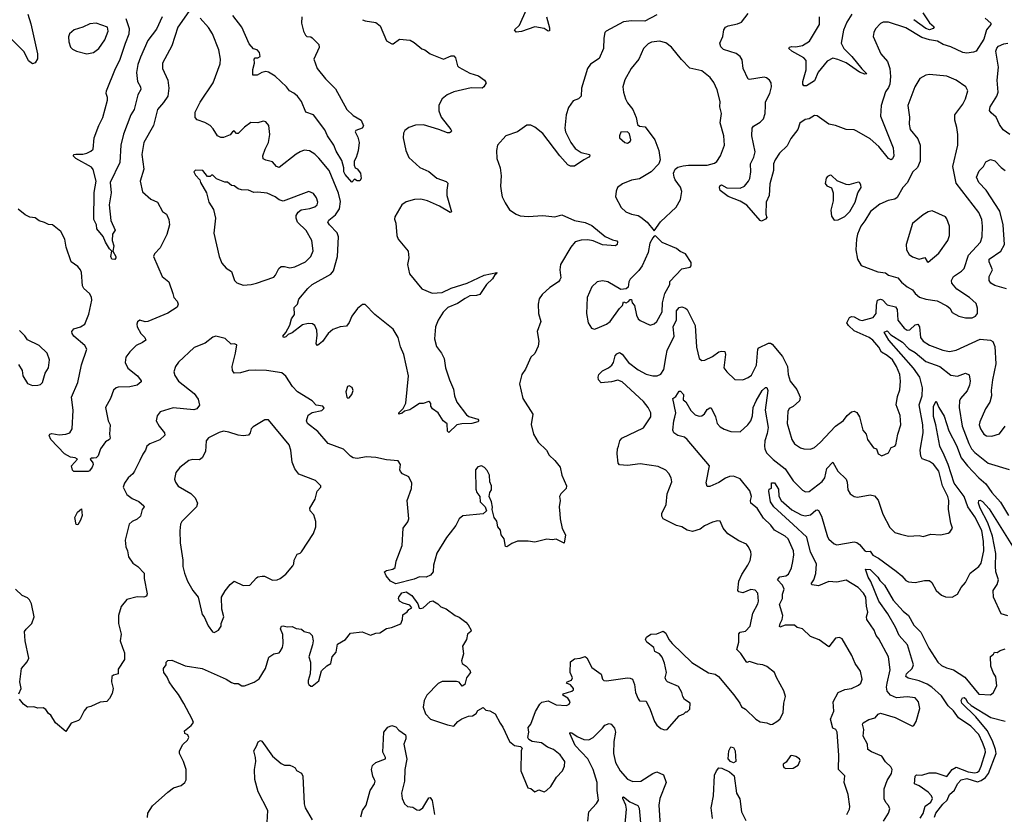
# Model space of a CAD drawing. Extents: x 2057697 to 2160550, y 827490 to 1016834.
# Tile 423 of 509: x 2106937 to 2114368, y 982586 to 988582. Entities that reach past the tile are written whole.
import ezdxf

# ---------------------------------------------------------------- set-up
doc = ezdxf.new("R2010")
doc.units = 0

msp = doc.modelspace()

# ---------------------------------------------------------------- linework, layer by layer
at = {"layer": '0CON20XD'}
for points in [[(2108215, 988643.8), (2108130.5, 988525), (2108085.6, 988385), (2108015.7, 988255), (2108015.6, 988215), (2108054.6, 988125), (2108062.5, 988065), (2108055.5, 988004.5), (2108021.5, 987958.5), (2107977.1, 987905), (2107946.2, 987783.8), (2107874.4, 987655), (2107858.5, 987565), (2107874.6, 987455.4), (2107845.6, 987365), (2107865, 987282.9), (2107928.3, 987228.3), (2107978, 987205), (2108015.9, 987135.9), (2108046, 987115), (2108062.9, 987075), (2108067.8, 987035), (2108048.9, 986961.1), (2107998.6, 986861.4), (2107953.8, 986815), (2107948, 986795), (2108012.2, 986645), (2108062, 986605), (2108093.3, 986515)], [(2110912.2, 988605), (2110935, 988520), (2110935, 988497.5), (2110925, 988496.7), (2110896.4, 988516.4), (2110825, 988527.5), (2110725, 988492.5), (2110685, 988487.5), (2110672.5, 988505), (2110708.5, 988541.5), (2110761.7, 988658.3)], [(2113752.5, 988635), (2113805, 988558), (2113839.4, 988529.4), (2113831.1, 988515), (2113805, 988505.4), (2113775, 988515.4), (2113685, 988582.6)], [(2107000, 988625), (2107022.2, 988552.2), (2107072, 988325), (2107071.7, 988288.3), (2107053.9, 988256.1), (2107035, 988248.8), (2107005, 988270.8), (2106970.2, 988340.2), (2106874.6, 988435)], [(2108012.4, 988605), (2107969, 988511), (2107905, 988424.4), (2107849.6, 988299.6), (2107828.6, 988245), (2107818.6, 988185), (2107826.2, 988115), (2107850, 988075), (2107851.3, 988055), (2107827.8, 988015), (2107801.5, 987905), (2107776.7, 987863.3), (2107721.9, 987718.1), (2107700.3, 987635), (2107693.3, 987505), (2107619.7, 987355), (2107627.3, 987275), (2107611.8, 987185), (2107625.9, 987065.9), (2107656.7, 986995), (2107636.7, 986965), (2107636.4, 986916.4), (2107648, 986875), (2107640, 986835), (2107663.8, 986795), (2107663.3, 986785), (2107655, 986772.5), (2107633.8, 986775), (2107626.2, 986795), (2107632.5, 986835), (2107615, 986852.5), (2107584.4, 986904.4), (2107567.3, 986947.3), (2107518.8, 987005), (2107516.2, 987035), (2107496.2, 987075), (2107498.3, 987278.3), (2107513.8, 987365), (2107491.4, 987451.4), (2107478.3, 987468.3), (2107362, 987535), (2107341.2, 987555), (2107347.5, 987565), (2107361.3, 987568.7), (2107415, 987568.9), (2107445, 987575.5), (2107475, 987589.4), (2107490.6, 987605), (2107498.3, 987691.7), (2107533.5, 987785), (2107565.5, 987845), (2107598.9, 987975), (2107600, 987995), (2107590.4, 988025), (2107592.7, 988045), (2107659.6, 988215), (2107693, 988277), (2107735.5, 988404.5), (2107764.7, 988475), (2107765, 988512.5), (2107739.9, 988589.9)], [(2111745, 988619.6), (2111655, 988571.2), (2111555, 988574.7), (2111494.7, 988565.3), (2111363, 988497), (2111354, 988485), (2111346.4, 988443.6), (2111344, 988365), (2111311.4, 988288.6), (2111245, 988246), (2111222.9, 988215), (2111176.2, 988065), (2111174.2, 988005), (2111155, 987985.8), (2111115, 987970), (2111080.5, 987919.5), (2111062.5, 987865), (2111051.4, 987765), (2111055.8, 987735), (2111095.7, 987655), (2111129.3, 987609.3), (2111175, 987580.8), (2111237.5, 987565), (2111240, 987555), (2111233.3, 987545), (2111195, 987526), (2111125, 987476.2), (2111095, 987476), (2111075, 987488), (2111014.4, 987555), (2110885, 987722.5), (2110825, 987770.8), (2110795, 987787.5), (2110764.2, 987785.8), (2110693.3, 987735), (2110606.7, 987705), (2110544.5, 987635.5), (2110537.1, 987595), (2110539.4, 987535), (2110563.1, 987465), (2110571.9, 987405), (2110566.9, 987325), (2110572.7, 987272.7), (2110578.8, 987245), (2110600.8, 987200.8), (2110635, 987146.7), (2110683.3, 987115), (2110715, 987102.5), (2110775, 987096), (2110885, 987104), (2110975, 987094), (2111028.8, 987108.8), (2111125, 987067.8), (2111205, 987053.1), (2111255, 987029.4), (2111355, 986947.5), (2111410.3, 986920.3), (2111443.8, 986913.8), (2111450, 986905), (2111446.7, 986885), (2111435, 986876.2), (2111335, 986884.4), (2111265, 986912.7), (2111225, 986921.2), (2111175, 986917.9), (2111130.8, 986905), (2111096.9, 986865), (2111019.2, 986735), (2111012.9, 986695), (2111020.6, 986635), (2111015, 986618.8), (2111005, 986604.2), (2110937.6, 986562.4), (2110880.9, 986509.1), (2110858.8, 986475), (2110850.8, 986435), (2110852.5, 986365), (2110871.2, 986305), (2110841.7, 986228.3), (2110854.2, 986155.8), (2110851.2, 986118.8), (2110825, 986062.5), (2110793.8, 986035), (2110753.8, 985945), (2110726, 985905), (2110710, 985835), (2110735.6, 985725), (2110810.6, 985605), (2110796.6, 985526.6), (2110814.7, 985454.7), (2110850, 985395), (2110912, 985335), (2110933.8, 985295), (2110977, 985257), (2111016.7, 985205), (2111028.8, 985145), (2111063.8, 985065), (2111061.2, 985045), (2111022.5, 985005), (2111012.5, 984985), (2111016.7, 984955), (2111008.8, 984905), (2111013.9, 984853.9), (2111016, 984815), (2111032.1, 984742.1), (2111056.2, 984695), (2111047, 984633), (2110985, 984663.3), (2110955, 984657.5), (2110915, 984663.3), (2110825, 984640.8), (2110775, 984648), (2110695, 984646.7), (2110651.7, 984628.3), (2110615, 984603.3), (2110605, 984607.5), (2110592.5, 984665), (2110570, 984695), (2110565, 984730), (2110546.7, 984755), (2110537.7, 984797.7), (2110517.5, 984825), (2110502.5, 984885), (2110506.4, 984903.6), (2110498, 984945), (2110480, 984985), (2110486.1, 985013.9), (2110498.8, 985035), (2110498.8, 985065), (2110486, 985095), (2110482, 985145), (2110465, 985181.2), (2110445, 985203.8), (2110423.9, 985216.1), (2110395, 985207.5), (2110377.5, 985185), (2110379.3, 985039.3), (2110386.7, 985015), (2110410, 984985), (2110413.3, 984945), (2110450, 984905), (2110460, 984875), (2110436.4, 984853.6), (2110281.7, 984838.3), (2110253.3, 984815), (2110228.8, 984765), (2110185, 984708.8), (2110157.5, 984675), (2110084.4, 984555.6), (2110061.2, 984465), (2110058, 984415), (2110038.8, 984391.2), (2110005, 984376.7), (2109955, 984378.8), (2109915, 984359.2), (2109775.9, 984324.1), (2109736.2, 984345), (2109703.3, 984385), (2109690, 984415), (2109705, 984426.2), (2109753.9, 984436.1), (2109770.7, 984449.3), (2109778, 984495), (2109824, 984615), (2109832.5, 984745), (2109867.3, 984792.7), (2109874.2, 984815), (2109862, 984955), (2109894.2, 985045), (2109898, 985085), (2109875, 985133.3), (2109827.5, 985155), (2109811.7, 985171.7), (2109806.7, 985185), (2109812.5, 985225), (2109793.6, 985253.6), (2109705, 985260), (2109625, 985279.4), (2109555, 985284.6), (2109485, 985271.9), (2109455, 985275.7), (2109435, 985287.5), (2109381.3, 985341.3), (2109264.6, 985384.6), (2109188, 985475), (2109110, 985535), (2109102.9, 985555), (2109115, 985598.8), (2109145, 985618), (2109217, 985633), (2109235, 985650), (2109226.2, 985665), (2109175, 985672.5), (2109145, 985706), (2109034.7, 985774.7), (2108995.3, 985815.3), (2108945, 985892.5), (2108916.4, 985916.4), (2108800, 985935), (2108715, 985938.5), (2108665, 985934.5), (2108605, 985916.9), (2108556.2, 985916.2), (2108542.5, 985935), (2108540, 985965), (2108565.8, 986065), (2108575, 986130), (2108556.7, 986136.7), (2108533.9, 986133.9), (2108487.7, 986177.7), (2108417, 986193), (2108393.9, 986186.1), (2108337.7, 986142.3), (2108255, 986108.8), (2108135, 985998), (2108112.9, 985965), (2108100.8, 985925), (2108107, 985897), (2108136.2, 985855), (2108255, 985762), (2108285, 985720), (2108295, 985672.5), (2108273.4, 985646.6), (2108251.7, 985638.3), (2108095, 985652.7), (2107996.8, 985623.2), (2107975, 985592.5), (2107968, 985555), (2107990, 985515), (2108031.2, 985465), (2108031.7, 985448.3), (2107995, 985413.1), (2107918.3, 985381.7), (2107896.2, 985365), (2107887.5, 985335), (2107865.6, 985304.4), (2107843.6, 985256.4)], [(2109525, 988582.5), (2109545, 988573.3), (2109625, 988560.6), (2109658.8, 988535), (2109705, 988422.5), (2109745, 988400), (2109755, 988400), (2109805, 988436.7), (2109885, 988428), (2109915, 988411.2), (2109972.4, 988362.4), (2109995, 988354), (2110035, 988326), (2110135, 988283.8), (2110195, 988309.2), (2110215, 988308.8), (2110225.6, 988295.6), (2110242, 988235), (2110251.2, 988225), (2110335, 988178.9), (2110399.6, 988159.6), (2110446.2, 988125), (2110457.5, 988105), (2110441.2, 988075), (2110426.7, 988065), (2110345, 988067.8), (2110215, 988039.2), (2110163.6, 988016.4), (2110126, 987985), (2110101.7, 987938.3), (2110101.4, 987895), (2110117.6, 987847.6), (2110190, 987755), (2110195.8, 987745), (2110193.3, 987735), (2110182.3, 987727.7), (2110165, 987727.5), (2110100, 987755), (2109985, 987790), (2109925, 987785.6), (2109875, 987769.4), (2109845, 987747.1), (2109833.5, 987725), (2109831.7, 987691.7), (2109851.2, 987595), (2109875, 987543.3), (2109958.2, 987468.2), (2110025, 987435.6), (2110085, 987385.7), (2110155, 987362), (2110168.6, 987348.6), (2110160.6, 987295), (2110161.9, 987255), (2110196.9, 987133.1), (2110185, 987126.2), (2110105, 987175.5), (2110015, 987214.4), (2109965, 987227.1), (2109915.8, 987225.8), (2109855, 987206.7), (2109820.8, 987185), (2109768, 987095), (2109766.1, 987076.1), (2109775.9, 987045.9), (2109784.2, 986955), (2109794, 986925), (2109869.2, 986835), (2109874.4, 986785), (2109864.3, 986735), (2109879.4, 986665), (2109972.6, 986552.6), (2110049.1, 986519.1), (2110125, 986523.8), (2110195, 986556.5), (2110315, 986593.3), (2110442.5, 986655), (2110537.5, 986675), (2110536.2, 986665), (2110523.3, 986656.7), (2110505, 986626.7), (2110461.2, 986585), (2110410.5, 986509.5), (2110385, 986500), (2110335, 986497.8), (2110298.8, 986478.8), (2110240.4, 986439.6), (2110169.5, 986410.5), (2110132.9, 986375), (2110096.7, 986315), (2110075.6, 986265), (2110068, 986175), (2110082.9, 986115), (2110120, 986065), (2110140, 986025), (2110150.8, 985955), (2110181.1, 985865), (2110212.5, 985795), (2110219.4, 985745), (2110235.8, 985695), (2110309.3, 985599.3), (2110327.1, 985587.1), (2110395, 985568.8), (2110402.5, 985555), (2110395, 985547.5), (2110350, 985535), (2110275, 985532.2), (2110235.6, 985524.4), (2110175, 985467.5), (2110166.7, 985476.7), (2110163.6, 985533.6), (2110133.3, 985555), (2110096.7, 985615), (2110053.8, 985645), (2110040, 985665), (2110040, 985685), (2110032.5, 985695), (2110025, 985700), (2109983, 985687), (2109953.6, 985686.4), (2109905, 985652.5), (2109882.5, 985637.5), (2109841.7, 985628.3), (2109825, 985614), (2109800, 985605), (2109800, 985615), (2109830.9, 985649.1), (2109851.4, 985688.6), (2109872.2, 985895), (2109837.5, 986055), (2109812.6, 986112.6), (2109793.9, 986185), (2109755, 986246.4), (2109616.6, 986356.6), (2109545, 986432), (2109525, 986434), (2109486.6, 986403.4), (2109445, 986346.2), (2109425, 986296.2), (2109405, 986268.8), (2109355, 986264.3), (2109300, 986245), (2109265.7, 986215), (2109222.5, 986155), (2109185, 986124.2), (2109175.6, 986135.6), (2109181.6, 986201.6), (2109180.7, 986240.7), (2109165.5, 986275.5), (2109147.3, 986287.3), (2109115, 986289.6), (2109071.4, 986278.6), (2108995, 986219.5), (2108963.2, 986206.8), (2108945, 986188.6), (2108930, 986185), (2108924.4, 986195), (2108946.9, 986223.1), (2108975, 986276.7), (2108989.4, 986325), (2109011.1, 986358.9), (2109008.3, 986411.7), (2109034, 986436), (2109045, 986473.8), (2109110.8, 986555), (2109145.4, 986584.6), (2109286.7, 986663.3), (2109305, 986686.2), (2109334.7, 986795), (2109343.4, 986943.4), (2109334.5, 986975), (2109274.6, 987035), (2109263.3, 987055), (2109271.6, 987068.4), (2109321.3, 987108.7), (2109351.6, 987155), (2109358.9, 987211.1), (2109342.2, 987272.2), (2109273.1, 987445), (2109195, 987536.9), (2109165, 987566.9), (2109125, 987594), (2109085, 987597.1), (2109055, 987585.6), (2109025, 987568.6), (2108895, 987466.9), (2108875, 987474.3), (2108845, 987509.2), (2108795, 987522), (2108775, 987533.3), (2108772, 987555), (2108788.8, 987605), (2108815.6, 987655), (2108824.2, 987715), (2108816.7, 987785), (2108795, 987812.5), (2108775, 987816.7), (2108733.9, 987803.9), (2108682.7, 987807.3), (2108635, 987772), (2108585, 987724), (2108573.9, 987723.9), (2108555, 987742.5), (2108543, 987737), (2108525, 987713.8), (2108475, 987694.2), (2108455, 987692.5), (2108430.8, 987705), (2108398.5, 987758.5), (2108375, 987782.9), (2108335, 987807.5), (2108277.1, 987827.1), (2108261.2, 987845), (2108262, 987885), (2108298.8, 987961.2), (2108396.4, 988105), (2108449.8, 988250.2), (2108453.3, 988285), (2108439.4, 988355), (2108393.3, 988475), (2108362.8, 988522.8), (2108298.8, 988595)], [(2109066.2, 988605), (2109064.2, 988555.8), (2109078.8, 988495), (2109093.8, 988465), (2109105, 988456.2), (2109135, 988453.3), (2109145, 988446.7), (2109196.2, 988395), (2109197.3, 988372.7), (2109158, 988285), (2109183.1, 988215), (2109245, 988136), (2109320.8, 988060.8), (2109406.2, 987905), (2109455, 987860), (2109514, 987824), (2109531.7, 987781.7), (2109522.5, 987765), (2109475, 987746.7), (2109470, 987735), (2109490, 987695), (2109498.8, 987655), (2109493, 987593), (2109477.7, 987542.3), (2109462.5, 987515), (2109462.5, 987485), (2109470, 987465), (2109485, 987457.5), (2109510, 987425), (2109513.3, 987385), (2109503.6, 987366.4), (2109485, 987366.7), (2109465, 987380), (2109445, 987357.5), (2109392.5, 987415), (2109383.8, 987435), (2109382.9, 987465), (2109369.2, 987519.2), (2109325, 987589.2), (2109308.2, 987635), (2109261.5, 987705), (2109240.2, 987750.2), (2109155, 987864), (2109095.8, 987885.8), (2109064.5, 987964.5), (2109032.9, 988005), (2109007.4, 988027.4), (2108973.1, 988045), (2108951.4, 988075), (2108865, 988157.5), (2108816, 988186), (2108795, 988191.9), (2108765.7, 988184.3), (2108730, 988165), (2108697.5, 988165), (2108695.8, 988205.8), (2108709.4, 988255), (2108708, 988285), (2108715, 988293.8), (2108735, 988293.8), (2108751.2, 988305), (2108748, 988335), (2108728.8, 988355), (2108701.7, 988361.7), (2108670.3, 988400.3), (2108614.7, 988525), (2108545.9, 988615)], [(2114222.9, 988595), (2114267.3, 988557.3), (2114266.2, 988545), (2114234, 988505), (2114214, 988435), (2114155, 988345.8), (2114135, 988337.1), (2114085, 988330), (2114055, 988334.4), (2113965, 988378.8), (2113906.2, 988395), (2113865, 988421.5), (2113805, 988429.8), (2113745, 988449), (2113625, 988520.9), (2113495, 988564.4), (2113455, 988564.3), (2113433.8, 988555), (2113395.6, 988514.4), (2113382.9, 988485), (2113379.2, 988455), (2113437.5, 988325), (2113486.6, 988266.6), (2113504.6, 988215), (2113508.7, 988155), (2113504, 988095), (2113495, 988070.8), (2113471.1, 988038.9), (2113439.1, 987935), (2113433.1, 987855), (2113528.8, 987615), (2113534.5, 987555.5), (2113525, 987531.2), (2113515, 987526), (2113495, 987535.6), (2113422, 987625), (2113355, 987683.8), (2113255, 987742.2), (2113235, 987750.5), (2113175, 987753.3), (2113095, 987784.2), (2113043.1, 987793.1), (2112955, 987857.5), (2112935, 987860), (2112895, 987833.8), (2112865, 987828.8), (2112825, 987801.2), (2112811.1, 987755), (2112756.7, 987685), (2112729.2, 987630.8), (2112672.9, 987575), (2112638.9, 987525), (2112627.7, 987495), (2112626.2, 987443.8), (2112599.5, 987345), (2112594, 987255), (2112570.8, 987205), (2112567.5, 987115), (2112575, 987090), (2112565, 987076.2), (2112535, 987061.2), (2112525, 987066.2), (2112424, 987184), (2112375, 987212.1), (2112285, 987247.3), (2112225, 987293.5), (2112218.9, 987315), (2112222.3, 987327.7), (2112235, 987335.9), (2112275, 987314.6), (2112375, 987312.1), (2112408.6, 987325), (2112436.9, 987363.1), (2112446.9, 987385), (2112455.3, 987435), (2112453.8, 987495), (2112478.4, 987545), (2112487.9, 987585), (2112464.1, 987705), (2112465.5, 987765), (2112475, 987780), (2112525, 987808.5), (2112551.5, 987835), (2112564.5, 987874.5), (2112565.7, 987934.3), (2112566.9, 987963.1), (2112600, 988025), (2112610.8, 988075), (2112610, 988105), (2112597.3, 988127.3), (2112573.9, 988143.9), (2112555, 988148), (2112445, 988130), (2112435, 988134.2), (2112398, 988215), (2112389.1, 988279.1), (2112375, 988305.8), (2112345, 988328.5), (2112248.5, 988358.5), (2112228.1, 988378.1), (2112221.2, 988405), (2112244.5, 988455), (2112251.8, 988505), (2112264.3, 988525), (2112285, 988537.3), (2112355, 988550), (2112385, 988564.3), (2112435, 988628)], [(2113218.9, 988625), (2113180.7, 988565), (2113155, 988503.8), (2113138.2, 988405), (2113157.1, 988365), (2113217.7, 988305), (2113292.2, 988212.2), (2113330, 988175), (2113315, 988172), (2113275, 988186.7), (2113175, 988257.5), (2113113.2, 988283.2), (2113075, 988291.8), (2113031.3, 988268.7), (2112964.3, 988185.7), (2112935, 988120), (2112875, 988083.5), (2112855, 988084.2), (2112847.5, 988095), (2112847.5, 988115), (2112873.6, 988205), (2112873.7, 988273.7), (2112855.4, 988295.4), (2112763.8, 988345), (2112742.5, 988365), (2112747.5, 988375), (2112765, 988380.8), (2112795, 988377.5), (2112845, 988387.8), (2112899.3, 988420.7), (2112973.1, 988545), (2112974.3, 988605)], [(2107445, 988325.7), (2107495, 988334.3), (2107534, 988365), (2107580.6, 988429.4), (2107604.3, 988495), (2107598.8, 988525), (2107515.4, 988555.4), (2107467.9, 988552.1), (2107415, 988526), (2107347.5, 988505), (2107313.9, 988476.1), (2107306.4, 988453.6), (2107307.5, 988415), (2107321.4, 988375), (2107335, 988360), (2107365, 988344.4), (2107445, 988325.7)], [(2111725, 986990), (2111774.1, 987055.9), (2111892.4, 987167.6), (2111925, 987226.7), (2111935.4, 987285.4), (2111925, 987318.8), (2111883.8, 987373.8), (2111875.6, 987395), (2111872.5, 987425), (2111885, 987454), (2111905, 987468.5), (2111945, 987480), (2111985.4, 987485.4), (2112125.5, 987484.5), (2112181.3, 987498.7), (2112198.5, 987511.5), (2112227.5, 987555), (2112255.7, 987635), (2112251.4, 987705), (2112223.5, 987805), (2112233.3, 987875), (2112221.1, 987925), (2112223.5, 987965), (2112202.4, 988052.4), (2112177.4, 988107.4), (2112148, 988145), (2112085, 988196.2), (2111995, 988216), (2111931.6, 988281.6), (2111856.9, 988375), (2111815, 988407.1), (2111765, 988421.4), (2111705, 988412.5), (2111680.9, 988399.1), (2111644.5, 988365.5), (2111610.8, 988285), (2111551.4, 988215), (2111505, 988128.8), (2111490.6, 988075), (2111494.5, 988034.5), (2111510, 987985), (2111525.7, 987955), (2111565.7, 987905), (2111590.8, 987845), (2111601.2, 987791.2), (2111615, 987780), (2111656.7, 987775), (2111730.8, 987675), (2111760.6, 987595), (2111771.9, 987525), (2111761.4, 987495), (2111704.2, 987435), (2111615, 987382.2), (2111555, 987370.8), (2111486.7, 987345), (2111448.8, 987315), (2111439.3, 987289.3), (2111434.2, 987245), (2111476, 987165), (2111512.8, 987132.8), (2111555, 987114.4), (2111605, 987104.3), (2111625, 987091.4), (2111672.5, 987055), (2111725, 986990)], [(2114410, 987715), (2114360.5, 987750.5), (2114331.7, 987791.7), (2114306.3, 987846.3), (2114269.1, 987879.1), (2114257.3, 987897.3), (2114260.6, 987925), (2114311.2, 988005), (2114321.5, 988035), (2114315.3, 988125), (2114324.6, 988225), (2114304.4, 988345), (2114312.2, 988367.8), (2114325, 988382), (2114365, 988399.2), (2114395, 988404.3)], [(2114075, 986331.4), (2114125, 986332.7), (2114151.9, 986345), (2114165.4, 986365), (2114166.5, 986405), (2114155, 986441.2), (2114105, 986487.1), (2114009.8, 986549.8), (2113973.1, 986595), (2113969.5, 986615), (2113985.9, 986644.1), (2114045.6, 986685), (2114064.4, 986705), (2114097.1, 986805), (2114187.5, 986902.5), (2114200.8, 986945), (2114204.7, 987024.7), (2114198, 987075), (2114175, 987128.6), (2114005, 987348.8), (2113979.4, 987475), (2114017.8, 987635), (2114018.1, 987715), (2114010.9, 987769.1), (2113995.7, 987825), (2113994.2, 987865), (2114055, 987946.2), (2114074.5, 987985.5), (2114092.9, 988045), (2114079.2, 988075), (2114005, 988125.6), (2113934.2, 988155.8), (2113805, 988169.2), (2113775, 988164), (2113730.3, 988139.7), (2113694.2, 988075), (2113641.1, 987935), (2113653.1, 987846.9), (2113650, 987795), (2113658.6, 987755), (2113715, 987683.8), (2113734.3, 987635), (2113732.5, 987515), (2113712.2, 987467.8), (2113675, 987432), (2113636.9, 987355), (2113601.9, 987315), (2113559.7, 987240.3), (2113543, 987227), (2113491.5, 987218.5), (2113428.9, 987191.1), (2113358.6, 987135), (2113316.2, 987063.8), (2113285.6, 987025), (2113261.2, 986965), (2113252.2, 986925), (2113246.9, 986845), (2113260.8, 986775), (2113288.3, 986728.3), (2113415, 986680), (2113471.3, 986671.3), (2113495, 986654.3), (2113565, 986635.4), (2113591.7, 986601.7), (2113635, 986566.5), (2113675, 986544.3), (2113696.9, 986515), (2113728.6, 986488.6), (2113775, 986474.5), (2113860.7, 986460.7), (2113935, 986423.8), (2113956.2, 986405), (2113975, 986373.8), (2114025, 986346), (2114075, 986331.4)], [(2111525, 987651.4), (2111545, 987663.8), (2111550, 987675), (2111540.7, 987720.7), (2111525, 987736.7), (2111475, 987732.5), (2111463.8, 987705), (2111465, 987690), (2111505, 987656), (2111525, 987651.4)], [(2114385, 986552), (2114295.9, 986575.9), (2114265.8, 986595), (2114254.2, 986615), (2114254.3, 986645), (2114280, 986695), (2114253.8, 986755), (2114254.5, 986775), (2114343.1, 986835), (2114370, 986885), (2114359.6, 987035), (2114335, 987138.1), (2114231.2, 987295), (2114177.1, 987355), (2114159.1, 987395), (2114178.1, 987441.9), (2114210.8, 987475), (2114229.2, 987510.8), (2114265, 987528.1), (2114297.9, 987517.9), (2114345, 987465.8), (2114375, 987444.2)], [(2108625, 986578), (2108685, 986584.3), (2108725, 986593.1), (2108855, 986640), (2108868.9, 986655), (2108892.9, 986705), (2108910.9, 986719.1), (2108935, 986720), (2108975, 986710), (2109015, 986716.9), (2109094, 986755), (2109134.2, 986795), (2109151.7, 986838.3), (2109141.9, 986915), (2109100.5, 986990.5), (2109033.4, 987053.4), (2109023.6, 987085), (2109024.4, 987105), (2109039.7, 987130.3), (2109061.8, 987148.2), (2109127.3, 987157.3), (2109165, 987169.4), (2109182.5, 987185), (2109188.1, 987205), (2109177.1, 987237.1), (2109155, 987271.2), (2109120, 987285), (2108927, 987213), (2108895, 987223.6), (2108865.3, 987245.3), (2108805, 987272.7), (2108735, 987280.8), (2108705, 987277.5), (2108665, 987295.5), (2108610.3, 987299.7), (2108585, 987305.8), (2108555, 987328.8), (2108535, 987330), (2108505, 987356.2), (2108485, 987357.5), (2108421.7, 987381.7), (2108395, 987410), (2108385, 987410), (2108375, 987400), (2108355, 987400), (2108320, 987445), (2108265, 987447.5), (2108252.5, 987435), (2108265, 987410), (2108297.5, 987375), (2108303, 987353), (2108347.5, 987275), (2108366, 987205), (2108400, 987150), (2108414.4, 987085), (2108402.7, 986972.7), (2108443.8, 986795), (2108464.1, 986744.1), (2108495, 986707.5), (2108535, 986682.5), (2108558.8, 986615), (2108575, 986596.7), (2108625, 986578)], [(2113085, 987070), (2113115, 987072), (2113165, 987096), (2113203.8, 987135), (2113243.9, 987206.1), (2113264.1, 987275.9), (2113287.5, 987315), (2113285.8, 987335), (2113275, 987353.3), (2113265, 987356), (2113195, 987336.2), (2113175, 987338.8), (2113105.9, 987365.9), (2113065, 987407.5), (2113055, 987410), (2113035, 987400), (2113025, 987387.5), (2113017, 987347), (2113029.3, 987329.3), (2113063, 987313), (2113076.2, 987275), (2113076.2, 987215), (2113058.8, 987145), (2113065, 987100), (2113085, 987070)], [(2108093.3, 986515), (2108101.2, 986485), (2108125, 986458.8), (2108133.6, 986436.4), (2108125, 986414), (2108055, 986368), (2107905, 986303.8), (2107885, 986302.5), (2107845, 986315.8), (2107827.3, 986302.7), (2107821.4, 986285), (2107823.4, 986263.4), (2107852, 986215), (2107882, 986185), (2107888.8, 986165), (2107864.6, 986145.4), (2107816, 986125), (2107767.5, 986075), (2107738, 986035), (2107734, 985995), (2107753.6, 985953.6), (2107826, 985895), (2107855, 985857.5), (2107855, 985850), (2107825, 985824.2), (2107768.3, 985811.7), (2107679.7, 985810.3), (2107664.5, 985805.5), (2107644.5, 985785.5), (2107622.5, 985725), (2107586, 985655), (2107605.7, 985555), (2107619.4, 985525), (2107614, 985455), (2107620, 985425), (2107615, 985413.3), (2107585, 985396.2), (2107548, 985345), (2107529.1, 985290.9), (2107515, 985276), (2107495, 985272.5), (2107477.3, 985272.7), (2107469.2, 985265), (2107488.5, 985238.5), (2107491.1, 985225), (2107484.4, 985205), (2107465, 985178.8), (2107455, 985173.3), (2107345, 985172.5), (2107335, 985182.5), (2107329.2, 985215), (2107374.2, 985265), (2107356.7, 985275), (2107321.5, 985281.5), (2107276.2, 985305), (2107172.9, 985415), (2107160, 985445), (2107164.4, 985455.6), (2107179.5, 985460.5), (2107235, 985449.4), (2107286.2, 985453.8), (2107316, 985465), (2107334.4, 985495), (2107340.9, 985635), (2107329.2, 985735), (2107376.2, 985845), (2107405, 985976.7), (2107443.3, 986095), (2107428.1, 986125), (2107346.9, 986195), (2107332.5, 986215), (2107330.5, 986229.5), (2107345, 986250), (2107396.7, 986265), (2107428, 986285), (2107460.3, 986360.3), (2107481.5, 986465), (2107478.8, 986488.8), (2107463.3, 986515), (2107422.5, 986555), (2107410.4, 986575), (2107403.6, 986673.6), (2107395.7, 986695), (2107375, 986720), (2107325.5, 986755.5), (2107288.5, 986865), (2107277.2, 986927.2), (2107248, 986985), (2107185, 987033.8), (2107155, 987036.2), (2107125, 987052.5), (2107085, 987063.8), (2107055, 987088), (2107015, 987092), (2106978.8, 987108.8), (2106925, 987153.8)], [(2113795, 986752.5), (2113875, 986820), (2113942, 986915), (2113955.8, 986955), (2113953.8, 987025), (2113935, 987080), (2113923.6, 987093.6), (2113825, 987140), (2113795, 987132.5), (2113755, 987109.2), (2113675, 987043.8), (2113628.6, 986885), (2113631.4, 986845), (2113649.8, 986809.8), (2113675, 986792.9), (2113724.6, 986774.6), (2113767.6, 986787.6), (2113785, 986756.7), (2113795, 986752.5)], [(2111275, 986248), (2111295, 986254), (2111365, 986284.2), (2111395, 986305.7), (2111465, 986403.8), (2111486.7, 986425), (2111495, 986452.5), (2111515, 986446.7), (2111532.5, 986455), (2111545, 986470), (2111555, 986470), (2111560, 986445), (2111577.5, 986425), (2111592.7, 986352.7), (2111605.9, 986325.9), (2111621.2, 986311.2), (2111695, 986278), (2111725, 986286), (2111745.7, 986305), (2111785, 986376.7), (2111788.9, 986445), (2111805.4, 986515), (2111844.3, 986585), (2111845, 986607.5), (2111935, 986701.2), (2111997.5, 986715), (2112006.2, 986725), (2112005, 986750), (2111963.3, 986815), (2111923, 986833), (2111895, 986856), (2111785, 986900), (2111735, 986952.5), (2111725, 986950), (2111715, 986936.7), (2111694, 986895), (2111681.4, 986825), (2111635, 986726.2), (2111611.3, 986688.7), (2111545, 986623.3), (2111534.2, 986605), (2111530, 986565), (2111515, 986552.5), (2111475, 986546.7), (2111375, 986603.8), (2111335, 986611.2), (2111295, 986603.8), (2111255, 986566.7), (2111221.4, 986485), (2111216, 986365), (2111228.8, 986295), (2111253.3, 986255), (2111275, 986248)], [(2110155, 984137.5), (2110225, 984086.7), (2110255, 984073.3), (2110303.3, 984035), (2110323.3, 984015), (2110344, 983975), (2110341.2, 983965), (2110318, 983945), (2110308.8, 983905), (2110278.8, 983855), (2110286.4, 983796.4), (2110272.5, 983745), (2110278, 983725), (2110307.5, 983705), (2110333.6, 983673.6), (2110340, 983655), (2110310, 983615), (2110297.5, 983565), (2110276.4, 983553.6), (2110253, 983583), (2110235, 983588.8), (2110125, 983587.5), (2110095, 983573.8), (2110010, 983485), (2109990, 983445), (2109981.4, 983395), (2110000, 983345), (2110036.7, 983305), (2110165, 983261.2), (2110215, 983251.2), (2110245, 983286.2), (2110275, 983306.7), (2110325, 983326.7), (2110355, 983330), (2110383, 983347), (2110395, 983370), (2110435, 983392.5), (2110455, 983372.5), (2110485, 983367.5), (2110525, 983343.3), (2110562.9, 983272.9), (2110583.6, 983243.6), (2110634.3, 983134.3), (2110672.5, 983105), (2110717, 983097), (2110730, 983085), (2110723.3, 983065), (2110718.6, 982915), (2110773.3, 982785), (2110795, 982780), (2110825, 982756.7), (2110855, 982770), (2110895, 982756.2), (2110913.9, 982766.1), (2110945, 982796.7), (2110988, 982865), (2111035, 982913.3), (2111050.3, 982949.7), (2111051.4, 982985), (2111017.1, 983035), (2110965.5, 983075.5), (2110921.7, 983091.7), (2110875, 983125.7), (2110805.9, 983135.9), (2110780.7, 983150.7), (2110773.3, 983165), (2110778.8, 983205), (2110775, 983240), (2110794.3, 983265.7), (2110829.2, 983360.8), (2110862.6, 983417.4), (2110877.6, 983432.4), (2110925, 983442), (2110985, 983413.1), (2111065, 983408), (2111085, 983416.7), (2111092, 983435), (2111075, 983462), (2111036.7, 983485), (2111040, 983495), (2111105, 983515.6), (2111117.5, 983525), (2111116.4, 983535), (2111095, 983563.3), (2111064.2, 983575), (2111068.8, 983585), (2111101.3, 983598.7), (2111110, 983615), (2111092.2, 983655), (2111094.5, 983735.5), (2111125, 983758.6), (2111166.6, 983763.4), (2111205, 983777.5), (2111216.7, 983766.7), (2111255.6, 983695), (2111324.6, 983644.6), (2111334.7, 983605), (2111345, 983596), (2111365.8, 983594.2), (2111525.7, 983615.7), (2111545, 983614.2), (2111561.2, 983605), (2111577.5, 983565), (2111584.3, 983504.3), (2111605, 983456.7), (2111615, 983442.5), (2111665, 983438.8), (2111696.1, 983376.1), (2111727.4, 983285), (2111745, 983259.6), (2111775, 983233.5), (2111805, 983222.5), (2111825, 983226.2), (2111915, 983328.8), (2111950, 983345), (2111965, 983360), (2111975, 983360), (2111995, 983380), (2111996.7, 983425), (2111955, 983452.5), (2111941.2, 983475), (2111935.6, 983505.6), (2111909.3, 983549.3), (2111827.5, 983585), (2111815.9, 983595.9), (2111810, 983615), (2111820, 983655), (2111805, 983726.7), (2111785, 983772), (2111767, 983797), (2111731.2, 983815), (2111722.5, 983845), (2111671.2, 983885), (2111660, 983905), (2111668.3, 983921.7), (2111700, 983945), (2111745, 983946.7), (2111795, 983966.7), (2111815, 983953.3), (2111837.5, 983905), (2111860.8, 983875), (2112011.2, 983731.2), (2112135, 983654.3), (2112185, 983642.5), (2112212.5, 983625), (2112326.4, 983486.4), (2112372, 983425), (2112386, 983396), (2112415, 983380), (2112492.9, 983302.9), (2112525, 983283.8), (2112575, 983276.2), (2112605, 983263.3), (2112620, 983265), (2112652.5, 983285), (2112673.3, 983305), (2112698.8, 983351.2), (2112704.3, 983424.3), (2112717.5, 983475), (2112705, 983517.5), (2112648.7, 983618.7), (2112635, 983656.7), (2112575, 983700.8), (2112545, 983714.3), (2112505, 983720), (2112445, 983740), (2112425, 983732.5), (2112380.5, 983800.5), (2112350.7, 983830.7), (2112364.2, 983885), (2112365, 983947.5), (2112375, 983960), (2112415, 983968), (2112450, 984005), (2112470, 984105), (2112507, 984173), (2112512.2, 984195), (2112508.1, 984255), (2112488, 984278), (2112455, 984281.5), (2112395, 984256.9), (2112364.6, 984264.6), (2112358, 984275), (2112364.4, 984345), (2112388.6, 984395), (2112434, 984466), (2112449.3, 984500.7), (2112457.5, 984545), (2112455, 984570), (2112436.1, 984606.1), (2112423.6, 984623.6), (2112365, 984648.8), (2112281.7, 984701.7), (2112247.1, 984745), (2112225, 984797.5), (2112205, 984800), (2112165, 984791.2), (2112105, 984762.5), (2112072.7, 984737.3), (2112015, 984720.8), (2111975, 984731.2), (2111935, 984754.2), (2111894.4, 984764.4), (2111795, 984815.8), (2111783.3, 984835), (2111784.5, 984855), (2111816.4, 984925), (2111824.6, 985005.4), (2111858.6, 985095), (2111854.2, 985125), (2111837, 985157), (2111815, 985183.8), (2111755, 985210), (2111621.2, 985231.2), (2111525, 985218), (2111465, 985223.3), (2111454, 985235), (2111445.7, 985305), (2111448.6, 985345), (2111456.4, 985363.6), (2111467.5, 985405), (2111481.2, 985425), (2111645, 985502.9), (2111701.2, 985585), (2111701.2, 985615), (2111681.4, 985655), (2111645, 985702.2), (2111485, 985848.5), (2111452.4, 985862.4), (2111405, 985848.9), (2111325, 985842.7), (2111305.8, 985865.8), (2111303.1, 985885), (2111309.3, 985905), (2111335, 985933.3), (2111381.8, 985955), (2111407.4, 985975), (2111420, 985995), (2111431.3, 986045), (2111445, 986061.8), (2111465, 986071.1), (2111485, 986058.5), (2111532.5, 985995), (2111605, 985940.5), (2111665, 985908.6), (2111715, 985894.4), (2111747.5, 985895), (2111775, 985908), (2111798.6, 985941.4), (2111816.1, 986046.1), (2111824.7, 986085.3), (2111877.5, 986195), (2111869.6, 986265), (2111893.3, 986316.7), (2111894.3, 986385), (2111915, 986410.5), (2111935, 986415.7), (2111963.3, 986405), (2111974.4, 986394.4), (2112034.3, 986275), (2112045, 986110), (2112066.2, 986025), (2112085, 986010.8), (2112107, 986013), (2112165, 986041.4), (2112215, 986075.8), (2112235, 986082), (2112258.3, 986078.3), (2112263.8, 986055), (2112251.4, 985955), (2112274.2, 985925), (2112335, 985868), (2112395, 985864.2), (2112435, 985881.4), (2112459.8, 985900.2), (2112498.5, 985975), (2112508, 986095), (2112516.7, 986105), (2112589.3, 986140.7), (2112605, 986142), (2112616.2, 986135), (2112695, 986041.2), (2112732, 985965), (2112737.1, 985905), (2112752.9, 985855), (2112802.1, 985792.1), (2112827.8, 985735), (2112823.4, 985706.6), (2112775, 985662.5), (2112745, 985647.5), (2112734.5, 985625), (2112729.4, 985535), (2112764.5, 985414.5), (2112785, 985381.2), (2112830.7, 985350.7), (2112855, 985342.9), (2112905, 985340.8), (2112935, 985352.9), (2112979.2, 985390.8), (2113095, 985515.6), (2113155, 985558.1), (2113182.5, 985595), (2113215, 985623.8), (2113235, 985628), (2113255, 985618), (2113275, 985586), (2113301.4, 985485), (2113325.8, 985455), (2113336, 985415), (2113368.3, 985368.3), (2113381.7, 985351.7), (2113403, 985343), (2113416.7, 985305), (2113445, 985290), (2113493.3, 985315), (2113515, 985353.3), (2113542.5, 985365), (2113550, 985375), (2113564.2, 985455), (2113588.1, 985525), (2113582.5, 985595), (2113552.2, 985675), (2113561.4, 985738.6), (2113580.9, 985789.1), (2113586.2, 985855), (2113579.1, 985905), (2113554.6, 985965), (2113523.8, 986015), (2113485, 986047.9), (2113442.5, 986072.5), (2113420.7, 986110.7), (2113376, 986165), (2113347.3, 986185), (2113235.6, 986235.6), (2113192.5, 986275), (2113180, 986295), (2113201.2, 986335), (2113215, 986341.9), (2113235, 986340), (2113275, 986316.9), (2113295, 986313.4), (2113379.4, 986335), (2113402.3, 986365), (2113402.8, 986427.2), (2113411.9, 986465), (2113435, 986474.4), (2113448.4, 986468.4), (2113485, 986430.3), (2113546, 986415), (2113559.5, 986395), (2113565.5, 986315), (2113611.5, 986255), (2113635, 986240.6), (2113655, 986240.9), (2113695, 986278.5), (2113716.2, 986285), (2113729.5, 986265), (2113736.2, 986185), (2113755, 986156.5), (2113805, 986125.4), (2113905, 986088.2), (2113955, 986079.5), (2114005, 986088.9), (2114185, 986170.5), (2114264.6, 986164.6), (2114281.1, 986155), (2114297.3, 986115), (2114304.5, 985985), (2114278.1, 985865), (2114268.1, 985785), (2114270.5, 985745), (2114260, 985695), (2114225.6, 985645), (2114182.6, 985547.4), (2114179.6, 985525), (2114188.8, 985495), (2114213.9, 985453.9), (2114235, 985441.1), (2114275, 985440.6), (2114332.1, 985457.9), (2114375.8, 985515)], [(2107035, 985821.2), (2107075, 985823.3), (2107095, 985830), (2107108.8, 985845), (2107130.8, 985915), (2107154.2, 985955), (2107162, 986015), (2107145, 986066.7), (2107084.1, 986124.1), (2106995, 986167.5), (2106975, 986197.5), (2106935, 986237.5)], [(2112578.9, 985458.9), (2112561.5, 985405), (2112559.1, 985365), (2112560, 985345), (2112574.6, 985315), (2112622.8, 985262.8), (2112713.8, 985193.8), (2112775, 985103.1), (2112845, 985031.4), (2112869.1, 985019.1), (2112895, 985022.2), (2112995, 985098.6), (2113013.6, 985125), (2113028.8, 985195), (2113075, 985243.8), (2113111.8, 985175), (2113175.5, 985115), (2113183.6, 985093.6), (2113187.5, 985035), (2113205, 985003.3), (2113234.2, 984984.2), (2113260.3, 984980.3), (2113355, 984997.5), (2113389.4, 984989.4), (2113415.4, 984955.4), (2113450.6, 984850.6), (2113505, 984751.2), (2113542.8, 984712.8), (2113585, 984699.4), (2113645, 984685.6), (2113725, 984690.8), (2113755, 984682), (2113815, 984700), (2113885.8, 984694.2), (2113945, 984707.5), (2113957.5, 984715), (2113977.5, 984745), (2113963.9, 984783.9), (2113946.3, 984886.3), (2113950.4, 984955), (2113941.8, 984985), (2113901.3, 985065), (2113875, 985174.2), (2113835, 985227.5), (2113805, 985247.5), (2113748.7, 985268.7), (2113738.5, 985288.5), (2113733.4, 985335), (2113756.8, 985465), (2113752.7, 985525), (2113726, 985675), (2113748.9, 985745), (2113751, 985805), (2113731.2, 985885), (2113683.3, 985953.3), (2113496.4, 986165), (2113461.4, 986225), (2113485, 986235.6), (2113513.2, 986203.2), (2113599.6, 986149.6), (2113649.1, 986099.1), (2113695, 986069.8), (2113775, 986002.6), (2113882.2, 985965), (2113965, 985900.5), (2114015, 985891.5), (2114075, 985915.7), (2114102.5, 985902.5), (2114111.2, 985855), (2114106.9, 985825), (2114089.2, 985780.7), (2114038.9, 985725), (2114031.1, 985705), (2114028.8, 985655), (2114049.4, 985515), (2114100.8, 985385), (2114121.3, 985345), (2114145, 985317.1), (2114245.8, 985235), (2114405, 985188)], [(2106929.3, 985979.3), (2106956.7, 985935), (2106961.2, 985895), (2106995, 985836.7), (2107035, 985821.2)], [(2109415, 985727.5), (2109425, 985730), (2109443.3, 985755), (2109453.3, 985785), (2109446.4, 985806.4), (2109425, 985820), (2109412.5, 985815), (2109400, 985775), (2109407.5, 985735), (2109415, 985727.5)], [(2113179.2, 982585), (2113199.2, 982625), (2113203.1, 982645), (2113190.5, 982735), (2113159.4, 982825), (2113164.3, 982875), (2113117.1, 982925), (2113118.7, 983031.3), (2113106.3, 983206.3), (2113095.9, 983225.9), (2113074.3, 983235), (2113056.5, 983305), (2113082.5, 983365), (2113076.5, 983435), (2113114.5, 983505), (2113165, 983527.1), (2113215.7, 983534.3), (2113269.1, 983560.9), (2113285.5, 983575), (2113294.4, 983605), (2113284.3, 983665), (2113243.8, 983723.8), (2113218.9, 983785), (2113145, 983911.2), (2113125, 983921.2), (2113095, 983916), (2113045, 983848.8), (2112972, 983902), (2112905, 983927.5), (2112845.6, 983985.6), (2112805.7, 983995.7), (2112784.4, 984014.4), (2112715, 984013.5), (2112675, 983998.8), (2112672.6, 984002.6), (2112675.6, 984025), (2112692.7, 984055), (2112696.1, 984085), (2112671.2, 984168.8), (2112694, 984215), (2112693.5, 984246.5), (2112707.1, 984285), (2112694.5, 984315), (2112656.9, 984355), (2112675, 984378.5), (2112720, 984385), (2112740.8, 984399.2), (2112763.3, 984445), (2112773.2, 984493.2), (2112779.5, 984545), (2112776.5, 984575), (2112737.5, 984665), (2112715, 984685.5), (2112635, 984729.4), (2112606.9, 984766.9), (2112551.7, 984821.7), (2112504.4, 984895), (2112455.7, 984935), (2112452.2, 984955), (2112459.5, 984985), (2112448, 985028), (2112375, 985117.5), (2112325, 985136.9), (2112295, 985135.5), (2112265, 985123.5), (2112215, 985090.5), (2112145, 985060), (2112125, 985060), (2112118.3, 985088.3), (2112142.2, 985215), (2111975, 985414.4), (2111955, 985431.1), (2111905.7, 985445.7), (2111873.3, 985465), (2111866.7, 985485), (2111873.5, 985555), (2111882.9, 985582.9), (2111888.9, 985615), (2111866.2, 985725), (2111890, 985740), (2111915, 985778.8), (2111925, 985778.8), (2111946, 985755), (2111945, 985712.5), (2111965, 985698.8), (2112002.6, 985632.6), (2112035, 985600), (2112065, 985589.4), (2112085, 985591.9), (2112105, 985607.5), (2112125, 985640), (2112145, 985653.8), (2112155, 985653.3), (2112188.5, 985585), (2112201.1, 985535), (2112225, 985510), (2112255, 985491.1), (2112305, 985475.6), (2112375, 985473.3), (2112433.5, 985525), (2112454.7, 985555.3), (2112468.1, 985591.9), (2112473.2, 985655), (2112496.2, 985705), (2112541.5, 985785), (2112565, 985805.7), (2112575, 985806), (2112582.9, 985785), (2112563.4, 985635), (2112587.3, 985505), (2112578.9, 985458.9)], [(2113455.6, 982535), (2113495.6, 982594.4), (2113503.9, 982626.1), (2113495, 982652.5), (2113474.3, 982674.3), (2113462.1, 982702.1), (2113462.4, 982777.6), (2113485, 982841.2), (2113518.2, 982895), (2113521.8, 982925), (2113511.9, 982945), (2113471.5, 982981.5), (2113445, 983024.4), (2113365, 983056.7), (2113339.5, 983075), (2113335.5, 983115), (2113303.5, 983175), (2113308, 983225), (2113298.8, 983265), (2113303.3, 983275), (2113345, 983301.4), (2113395, 983314.2), (2113417.3, 983342.7), (2113435, 983349.2), (2113545.5, 983315.5), (2113675, 983252), (2113685, 983256.7), (2113704.3, 983285.7), (2113730, 983385), (2113720, 983435), (2113695, 983465.5), (2113635, 983472.2), (2113555, 983464.4), (2113510, 983485), (2113485.5, 983515.5), (2113480.5, 983545), (2113485, 983576.7), (2113506.8, 983676.8), (2113494.6, 983774.6), (2113421.2, 983911.2), (2113400.8, 983935), (2113386.2, 983976.2), (2113330.6, 984055), (2113328.9, 984075), (2113338.3, 984111.7), (2113327.6, 984157.6), (2113324.5, 984225), (2113305, 984255.6), (2113265, 984297.3), (2113175, 984352), (2113105, 984336.7), (2113045, 984342.9), (2112965, 984311.1), (2112917.5, 984317.5), (2112911.2, 984325), (2112930.6, 984355), (2112946.5, 984403.5), (2112950.3, 984475), (2112906.9, 984565), (2112877.9, 984677.9), (2112775, 984771.8), (2112630, 984905), (2112604.3, 984945), (2112590.3, 985025), (2112595, 985038.5), (2112612.3, 985047.7), (2112612.5, 985087.5), (2112635, 985088), (2112665, 985040), (2112666.9, 984986.9), (2112683.8, 984955), (2112765, 984884.2), (2112835, 984845.4), (2112865, 984839.2), (2112905, 984845.4), (2112945, 984880.8), (2112955, 984884), (2112965, 984878.8), (2112987.8, 984835), (2113035, 984678.8), (2113045, 984662), (2113085, 984626), (2113105, 984619.2), (2113235, 984641.1), (2113255, 984637.8), (2113275, 984623.1), (2113315, 984574.4), (2113325, 984569.5), (2113355, 984571.5), (2113375, 984540.9), (2113418.8, 984518.8), (2113551.9, 984421.9), (2113595.3, 984385.3), (2113625, 984350.8), (2113645, 984340), (2113695, 984335.6), (2113765, 984350.8), (2113805, 984350), (2113821.2, 984335), (2113854, 984275), (2113895, 984238.8), (2113925, 984226.7), (2113975, 984223.8), (2114015, 984246.7), (2114043.1, 984296.9), (2114075.8, 984335), (2114111.4, 984405), (2114175.8, 984455), (2114195, 984481.2), (2114212.7, 984575), (2114211.6, 984645), (2114198.1, 984728.1), (2114145, 984829.6), (2114094.2, 984905), (2114064.8, 984985), (2113988.9, 985085), (2113945.6, 985225), (2113915, 985296.4), (2113880.6, 985365), (2113851.2, 985525), (2113832.9, 985587.1), (2113834.7, 985665.3), (2113855, 985702.5), (2113873.6, 985655), (2113915, 985591.2), (2113949.3, 985479.3), (2114008.3, 985368.3), (2114043.3, 985275), (2114090.6, 985215), (2114175, 985126.1), (2114229.8, 985079.8), (2114274.6, 985015), (2114340.8, 984940.8), (2114400.1, 984840.1)], [(2108405, 983956.7), (2108415, 983963.3), (2108436.7, 983975), (2108456.7, 984005), (2108456.7, 984025), (2108478, 984075), (2108463.8, 984135), (2108461.2, 984225), (2108487.7, 984272.3), (2108525, 984320), (2108555, 984346.2), (2108625, 984313.8), (2108675, 984314), (2108725, 984371.2), (2108735, 984378.8), (2108766.1, 984383.9), (2108785, 984382), (2108845, 984353.8), (2108880, 984355), (2108904.2, 984365.8), (2108945, 984398.8), (2108997.9, 984462.1), (2109005.7, 984475), (2109009.6, 984505), (2109030.8, 984549.2), (2109055, 984556.7), (2109065, 984566.7), (2109155.8, 984705), (2109172, 984755), (2109171.2, 984795), (2109157, 984847), (2109130, 984875), (2109127.5, 984895), (2109167.5, 984965), (2109183.3, 985025), (2109210, 985055), (2109210, 985065), (2109170, 985105), (2109045, 985154), (2109013, 985193), (2108993.8, 985243.8), (2108983.1, 985335), (2108970, 985375), (2108815, 985563.3), (2108788.3, 985561.7), (2108699.7, 985510.3), (2108684.3, 985495.7), (2108677.1, 985465), (2108664.1, 985445.9), (2108625, 985442), (2108585, 985447.1), (2108515, 985470.8), (2108475, 985476), (2108442.1, 985467.9), (2108363, 985427), (2108343.8, 985405), (2108338.8, 985325), (2108314.2, 985275.8), (2108295, 985261.2), (2108245, 985264.4), (2108215, 985255.7), (2108145, 985203.8), (2108116, 985165), (2108106, 985115), (2108113, 985093), (2108133.2, 985063.2), (2108227.9, 985007.9), (2108260.8, 984975), (2108278.8, 984935), (2108271.2, 984905), (2108160.8, 984795), (2108151.9, 984775), (2108145.8, 984725), (2108148, 984635), (2108169.4, 984505), (2108169.4, 984455), (2108180.8, 984405), (2108204.4, 984344.4), (2108243.8, 984275), (2108283.3, 984225), (2108315, 984092.5), (2108330, 984075), (2108359.3, 984009.3), (2108391.7, 983961.7), (2108405, 983956.7)], [(2107843.6, 985256.4), (2107804.2, 985175), (2107790.8, 985155), (2107755.5, 985124.5), (2107728.1, 985085), (2107718.1, 985055), (2107745, 984998.8), (2107785, 984968), (2107836.3, 984946.3), (2107873.8, 984915), (2107876, 984905), (2107860.8, 984885), (2107850, 984835), (2107825, 984814.2), (2107785, 984795.7), (2107764.3, 984775), (2107734.4, 984655), (2107738, 984605), (2107750.8, 984575), (2107759.7, 984529.7), (2107790.3, 984480.3), (2107828.8, 984455), (2107875.8, 984405), (2107876, 984365), (2107900.5, 984249.5), (2107895, 984232.5), (2107875, 984223.3), (2107825, 984226.2), (2107745, 984206.2), (2107703.8, 984155), (2107684.2, 984085.8), (2107682, 984025), (2107703.8, 983945), (2107696, 983895), (2107713.3, 983845), (2107728.8, 983805), (2107728.8, 983755), (2107680, 983680), (2107680, 983645), (2107645, 983636.7), (2107633.3, 983625), (2107630.8, 983585), (2107643.3, 983535), (2107635, 983497.5), (2107615, 983460), (2107595, 983436.7), (2107545, 983432.5), (2107475, 983400), (2107445, 983392.5), (2107425, 983367.5), (2107393, 983307), (2107380, 983295), (2107327, 983273), (2107285, 983210), (2107207, 983277), (2107172.5, 983335), (2107155, 983347.5), (2107135, 983376.7), (2107115, 983390), (2107075, 983387.5), (2107045, 983396.7), (2106995, 983393.3), (2106965, 983416.2), (2106935.8, 983455)], [(2114395, 984082.5), (2114345, 984100), (2114286.7, 984225), (2114283.1, 984275), (2114315, 984320), (2114323.6, 984355), (2114305.2, 984415.2), (2114301.4, 984458.6), (2114305.2, 984555), (2114279.5, 984685), (2114245.1, 984785.1), (2114185, 984896.9), (2114172.8, 984935), (2114175, 984953.3), (2114185, 984955.8), (2114205, 984946.2), (2114255, 984891.5), (2114429.4, 984609.4)], [(2107375, 984770), (2107363, 984773), (2107352.5, 984825), (2107373.3, 984865), (2107405, 984890), (2107408.3, 984841.7), (2107396.7, 984805), (2107375, 984770)], [(2113734.2, 982555.8), (2113755, 982592.5), (2113772.3, 982647.7), (2113815, 982678.5), (2113826.5, 982705), (2113819.1, 982725), (2113795, 982752), (2113725, 982799.6), (2113690, 982815), (2113695.7, 982874.3), (2113705, 982882.9), (2113745, 982880.3), (2113802, 982898), (2113851.1, 982898.9), (2113935, 982871.4), (2113975.7, 982924.3), (2114005, 982940.4), (2114095, 982906.8), (2114145, 982898.8), (2114165, 982902.7), (2114178.6, 982915), (2114195, 982949.4), (2114225.7, 983054.3), (2114223.2, 983075), (2114205, 983128.5), (2114175, 983187.5), (2114115, 983251.3), (2114023.3, 983313.3), (2113985, 983365.5), (2113944.3, 983404.3), (2113895, 983480.9), (2113820.3, 983545), (2113785, 983567.6), (2113725, 983594.3), (2113643.3, 983613.2), (2113624.2, 983625), (2113630.6, 983645), (2113673.1, 983686.9), (2113682.3, 983715), (2113637.1, 983865), (2113574.8, 983934.8), (2113548, 983998), (2113489.2, 984099.2), (2113422.3, 984195), (2113361.8, 984341.8), (2113340.4, 984375), (2113320, 984435), (2113355, 984432.3), (2113415, 984376.2), (2113429.4, 984349.4), (2113465, 984315.6), (2113530.7, 984200.7), (2113605, 984119.1), (2113645.3, 984085.3), (2113685, 984012.2), (2113739.4, 983959.4), (2113799.7, 983839.7), (2113866.5, 983735), (2113895, 983708.5), (2113932.1, 983692.1), (2113985, 983677.1), (2114070.9, 983620.9), (2114175, 983493.3), (2114265, 983488.6), (2114285, 983503.8), (2114311.4, 983555), (2114303.4, 983623.4), (2114284.2, 983655), (2114267.5, 983705), (2114264.4, 983775.6), (2114287.5, 983795), (2114295, 983810), (2114315, 983806.7), (2114337, 983823), (2114376, 983834)], [(2106930, 983495), (2106948, 983535), (2106938, 983585), (2106951.2, 983685), (2106993, 983737), (2107006, 983765), (2106978.6, 983895), (2106974.3, 983965), (2106985, 983982.5), (2107030, 984025), (2107046.2, 984075), (2107027.5, 984175), (2107011.2, 984205), (2106995, 984218.8), (2106955, 984236), (2106904.6, 984284.6)], [(2107901.7, 982561.7), (2107903.8, 982595), (2107940.5, 982649.5), (2108056.1, 982753.9), (2108097.5, 982785), (2108155.9, 982804.1), (2108183.6, 982826.4), (2108193, 982847), (2108192.5, 982925), (2108173.3, 982985), (2108143.8, 983045), (2108144, 983065), (2108168.3, 983111.7), (2108204.3, 983145.7), (2108214, 983165), (2108205.7, 983185.7), (2108183.3, 983195), (2108181.2, 983215), (2108232.5, 983255), (2108248.3, 983278.3), (2108240, 983305), (2108175, 983421.2), (2108135, 983490), (2108094, 983545), (2108064.2, 983585), (2108051.2, 983621.2), (2108026.1, 983656.1), (2108022, 983675), (2108022.9, 983687.1), (2108043.8, 983715), (2108043.8, 983735), (2108055, 983746.2), (2108085, 983750), (2108185, 983707.1), (2108315, 983687.1), (2108495, 983606), (2108535, 983581.4), (2108555, 983574.2), (2108585, 983574), (2108615, 983556.2), (2108635, 983556.2), (2108706.8, 983583.2), (2108745, 983608), (2108792.5, 983685), (2108818.3, 983771.7), (2108855, 983795.8), (2108895, 983804), (2108903.3, 983815), (2108920, 983845), (2108925.8, 983875), (2108923, 983943), (2108906.2, 983985), (2108912.5, 984005), (2108925, 984008.8), (2108955, 984000), (2108995, 984004), (2109025, 983988.8), (2109063.9, 983983.9), (2109085, 983966.2), (2109125, 983956.2), (2109144.1, 983934.1), (2109152, 983895), (2109146, 983864), (2109120, 983775), (2109131.2, 983735), (2109133.3, 983695), (2109130, 983645), (2109113.8, 983595), (2109113.8, 983575), (2109120, 983565), (2109135, 983553.3), (2109145, 983553.3), (2109195, 983592.5), (2109215, 983667.5), (2109255, 983707.5), (2109286.2, 983725), (2109296.2, 983775), (2109325, 983810), (2109335, 983870), (2109396.7, 983905), (2109435, 983953.8), (2109522.3, 983962.3), (2109585, 983938.8), (2109625, 983953.8), (2109655, 983956.2), (2109705, 983989.2), (2109744.1, 983995.9), (2109815, 984022.5), (2109826.7, 984055), (2109829.3, 984090.7), (2109862.5, 984115), (2109875, 984132.5), (2109897.5, 984145), (2109882.5, 984165), (2109830.5, 984180.5), (2109803.8, 984195), (2109796.2, 984215), (2109798.8, 984225), (2109821.7, 984258.3), (2109855, 984266), (2109897.7, 984237.7), (2109942.5, 984175), (2109951.2, 984141.2), (2109965, 984138.8), (2109982.5, 984145), (2110035, 984191.2), (2110055, 984196.7), (2110092.5, 984175), (2110115, 984152.5), (2110155, 984137.5)], [(2113842.4, 982565), (2113851.8, 982595), (2113905, 982662.3), (2113938.3, 982691.8), (2113954.1, 982735.9), (2113992.1, 982767.9), (2114015, 982815.9), (2114042.3, 982845), (2114085, 982855.7), (2114165, 982831.1), (2114195, 982841.5), (2114226, 982864), (2114248, 982895), (2114305.9, 983044.1), (2114302.8, 983075), (2114279.2, 983139.2), (2114238.4, 983218.4), (2114152.3, 983322.3), (2114048.9, 983425), (2114043.3, 983445), (2114054, 983465), (2114065, 983466.5), (2114075, 983458.9), (2114090.9, 983430.9), (2114117.1, 983407.1), (2114267, 983317), (2114375, 983288.5)], [(2109512.5, 982567.5), (2109525.5, 982614.5), (2109551.4, 982655), (2109581.9, 982765), (2109615.8, 982815), (2109620, 982835), (2109615.8, 982845.8), (2109603.2, 982873.2), (2109592.9, 982925), (2109600.8, 982955), (2109624.4, 982975.6), (2109698, 983005), (2109699.2, 983015), (2109678.5, 983055), (2109686.7, 983205), (2109716.1, 983243.9), (2109745, 983256.7), (2109775, 983246.2), (2109799.7, 983219.7), (2109848.8, 983185), (2109852, 983175), (2109851.2, 983155), (2109836.2, 983115), (2109858.7, 983001.3), (2109844.3, 982925), (2109840.8, 982835), (2109819.2, 982745), (2109824.3, 982704.3), (2109842.5, 982665), (2109865, 982646), (2109905, 982640), (2109935, 982618.8), (2109955, 982618), (2109980, 982635), (2110025, 982710), (2110035, 982713.3), (2110049.1, 982689.1), (2110068.6, 982585)], [(2111225.8, 982535), (2111233.8, 982605), (2111291.7, 982668.3), (2111306.4, 982693.6), (2111295.6, 982765), (2111294.4, 982825), (2111266.1, 982925), (2111226.1, 983005), (2111130, 983105), (2111088.1, 983195), (2111095, 983202.9), (2111105, 983200.9), (2111143.8, 983173.8), (2111195, 983150.9), (2111231.7, 983148.3), (2111265, 983165.6), (2111336.2, 983235), (2111352.5, 983257.5), (2111385, 983270.8), (2111401.2, 983265), (2111426.7, 983235), (2111434.4, 983205), (2111421.3, 983135), (2111418.9, 983045), (2111435, 982976.7), (2111469.2, 982915), (2111525, 982851.1), (2111565, 982834.4), (2111625, 982837.1), (2111715, 982893.8), (2111746.4, 982906.4), (2111797.5, 982885), (2111816.2, 982825), (2111768.9, 982705), (2111760, 982655), (2111771.3, 982501.3)], [(2108805.7, 982525), (2108809.6, 982615), (2108737.7, 982755), (2108711.7, 982848.3), (2108710, 982925), (2108720, 982985), (2108718, 983015), (2108703.3, 983065), (2108725, 983100), (2108736.1, 983133.9), (2108755, 983143.3), (2108765, 983137.5), (2108845.8, 983025), (2108910.5, 982970.5), (2108935.8, 982955.8), (2108975, 982956.2), (2108997.7, 982947.7), (2109016.4, 982936.4), (2109027, 982917), (2109065, 982896.7), (2109073.9, 982873.9), (2109083.5, 982665), (2109091.9, 982635), (2109144.7, 982544.7)], [(2112325, 982974.6), (2112301.5, 982985), (2112283.1, 983005), (2112288.9, 983065), (2112305, 983095.4), (2112325, 983089.1), (2112337.1, 983065), (2112342, 982985), (2112325, 982974.6)], [(2112720.7, 982930.7), (2112775, 982933.3), (2112813, 982957), (2112827, 982993), (2112822.5, 983005), (2112795, 983023.3), (2112765, 983030), (2112755, 983027.5), (2112721.7, 982978.3), (2112700, 982965), (2112700, 982955), (2112705, 982940), (2112720.7, 982930.7)], [(2112166, 982555), (2112155.5, 982635), (2112174, 982725), (2112181.7, 982881.7), (2112195.4, 982915), (2112213.7, 982936.3), (2112236.4, 982933.6), (2112295, 982906.7), (2112329.6, 982875), (2112346.5, 982745), (2112371.7, 982701.7), (2112384.4, 982605), (2112418.7, 982538.7)], [(2111501.1, 982461.1), (2111515.9, 982625.9), (2111511.6, 982655), (2111488.1, 982705), (2111490, 982715), (2111495, 982716.7), (2111541, 982681), (2111602.3, 982652.3), (2111612.4, 982632.4), (2111635.8, 982385)]]:
    msp.add_lwpolyline(points, dxfattribs=at)

doc.saveas('drawing.dxf')
